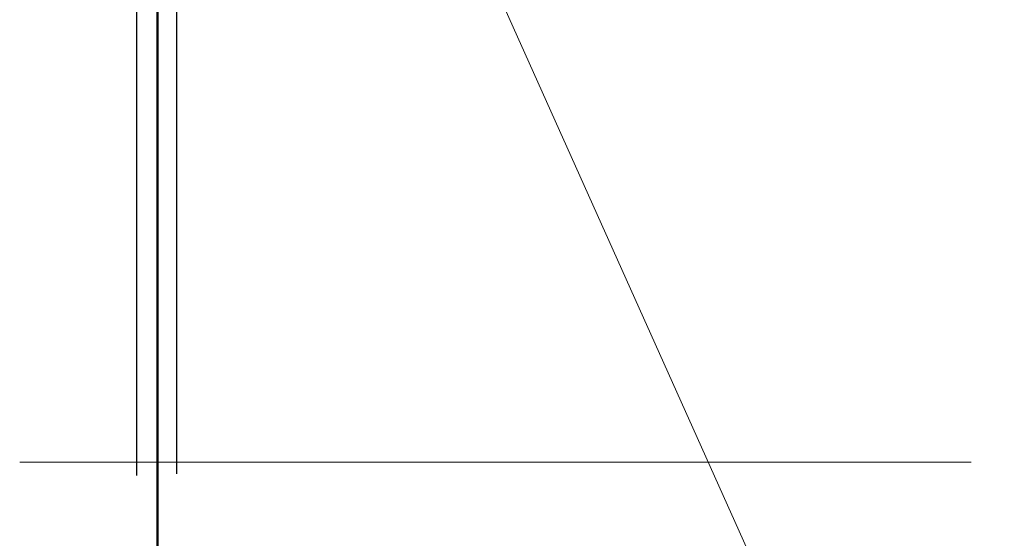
# Model space of a CAD drawing. Extents: x 33706 to 249013, y -74890 to 17912.
# Tile 274 of 288: x 185577 to 185651, y -36945 to -36906. Entities that reach past the tile are written whole.
import ezdxf

# ---------------------------------------------------------------- set-up
doc = ezdxf.new("R2010")
doc.units = 0
doc.header["$MEASUREMENT"] = 0
doc.layers.add('gaz', color=1, linetype='Continuous')
for name, color, linetype, lineweight in [('inst-gaz-rury', 50, 'Continuous', 50), ('wymiar', 3, 'Continuous', 13), ('WYMIARKI', 250, 'Continuous', 13)]:
    doc.layers.add(name, color=color, linetype=linetype, lineweight=lineweight)

msp = doc.modelspace()

# ---------------------------------------------------------------- linework, layer by layer
at = {"layer": 'gaz'}
for p, q in [((185586.025, -36889.671), (185586.025, -36940.627)), ((185589.025, -36889.671), (185589.025, -36940.495))]:
    msp.add_line(p, q, dxfattribs=at)
at = {"layer": 'inst-gaz-rury'}
msp.add_line((185587.591, -37074.742), (185587.591, -36874.742), dxfattribs=at)
at = {"layer": 'wymiar'}
msp.add_line((185607.416, -36891.301), (185678.174, -37048.934), dxfattribs=at)
at = {"layer": 'WYMIARKI', "ltscale": 50}
msp.add_line((185577.219, -36939.614), (185648.883, -36939.614), dxfattribs=at)

doc.saveas('drawing.dxf')
